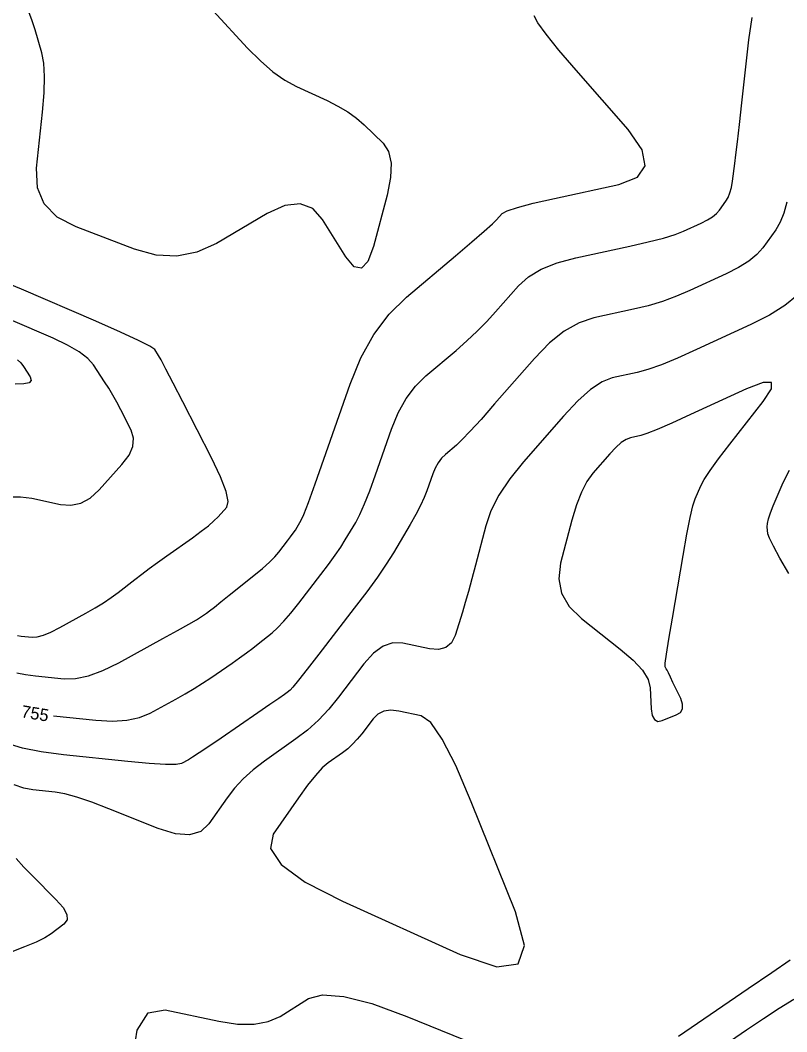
# Model space of a CAD drawing. Extents: x 2082232 to 2083549, y 592624 to 593832.
# Drawn here: x 2082370.6 to 2082414.3, y 592834.4 to 592892.1 of the extents above; entities that cross this region are included whole.
import ezdxf

# ---------------------------------------------------------------- set-up
doc = ezdxf.new("R2010")
doc.units = 0
doc.layers.add('DT_X_Contour_Major', color=7, linetype='Continuous')
doc.layers.add('DT_X_Contour_Minor', color=7, linetype='Continuous')

msp = doc.modelspace()

# ---------------------------------------------------------------- linework, layer by layer
at = {"layer": 'DT_X_Contour_Major'}
msp.add_lwpolyline([(2082372.501, 592852.394), (2082374.92, 592852.144), (2082375.86, 592852.091), (2082376.688, 592852.14), (2082377.403, 592852.289), (2082378.006, 592852.539), (2082379.464, 592853.34), (2082379.999, 592853.641), (2082380.511, 592853.946), (2082381, 592854.253), (2082381.466, 592854.564), (2082382.678, 592855.395), (2082383.112, 592855.697), (2082383.506, 592855.981), (2082383.86, 592856.246), (2082384.174, 592856.492), (2082384.958, 592857.123), (2082385.274, 592857.406), (2082385.635, 592857.783), (2082386.04, 592858.253), (2082386.489, 592858.817), (2082387.748, 592860.445), (2082388.188, 592861.026), (2082388.566, 592861.549), (2082388.882, 592862.013), (2082389.135, 592862.419), (2082389.728, 592863.422), (2082389.965, 592863.873), (2082390.232, 592864.476), (2082390.529, 592865.228), (2082390.855, 592866.132), (2082391.767, 592868.742), (2082392.147, 592869.666), (2082392.602, 592870.481), (2082393.131, 592871.187), (2082393.737, 592871.784), (2082395.451, 592873.23), (2082396.074, 592873.774), (2082396.658, 592874.321), (2082397.203, 592874.872), (2082397.708, 592875.426), (2082399.004, 592876.908), (2082399.574, 592877.426), (2082400.309, 592877.866), (2082401.212, 592878.23), (2082402.281, 592878.517), (2082405.354, 592879.178), (2082406.41, 592879.417), (2082407.273, 592879.638), (2082407.943, 592879.841), (2082408.421, 592880.026), (2082409.438, 592880.495), (2082409.789, 592880.673), (2082410.079, 592880.854), (2082410.307, 592881.039), (2082410.475, 592881.228), (2082410.84, 592881.737), (2082410.966, 592881.951), (2082411.071, 592882.213), (2082411.153, 592882.522), (2082411.214, 592882.879), (2082411.346, 592883.894), (2082411.409, 592884.395), (2082411.496, 592885.139), (2082411.61, 592886.124), (2082411.748, 592887.352), (2082412.151, 592890.948), (2082412.331, 592892.213)], dxfattribs=at)
at = {"layer": 'DT_X_Contour_Minor'}
for points in [[(2082370.414, 592854.847), (2082370.892, 592854.751), (2082371.462, 592854.677), (2082373.104, 592854.507), (2082373.761, 592854.516), (2082374.499, 592854.67), (2082375.319, 592854.97), (2082376.221, 592855.415), (2082378.734, 592856.796), (2082379.575, 592857.26), (2082380.212, 592857.616), (2082380.645, 592857.865), (2082380.875, 592858.006), (2082381.215, 592858.24), (2082381.392, 592858.37), (2082381.669, 592858.583), (2082382.046, 592858.881), (2082382.522, 592859.262), (2082383.924, 592860.391), (2082384.407, 592860.792), (2082384.806, 592861.147), (2082385.12, 592861.456), (2082385.349, 592861.72), (2082385.846, 592862.364), (2082386.02, 592862.593), (2082386.169, 592862.8), (2082386.294, 592862.983), (2082386.394, 592863.143), (2082386.628, 592863.54), (2082386.775, 592863.87), (2082387.039, 592864.562), (2082387.421, 592865.617), (2082387.92, 592867.035), (2082389.41, 592871.298), (2082390.03, 592872.808), (2082390.773, 592874.139), (2082391.638, 592875.293), (2082392.627, 592876.267), (2082395.427, 592878.629), (2082396.36, 592879.421), (2082397.061, 592880.026), (2082397.53, 592880.443), (2082397.765, 592880.673), (2082398.083, 592881.037), (2082398.359, 592881.193), (2082398.949, 592881.39), (2082399.852, 592881.626), (2082401.069, 592881.901), (2082404.731, 592882.69), (2082405.794, 592883.108), (2082406.236, 592883.77), (2082406.057, 592884.676), (2082405.257, 592885.825), (2082402.296, 592889.217), (2082401.313, 592890.365), (2082400.587, 592891.266), (2082400.117, 592891.919), (2082399.903, 592892.325)], [(2082381.594, 592892.61), (2082383.569, 592890.48), (2082384.299, 592889.744), (2082385.007, 592889.132), (2082385.693, 592888.644), (2082386.357, 592888.281), (2082388.098, 592887.479), (2082388.719, 592887.166), (2082389.279, 592886.832), (2082389.776, 592886.475), (2082390.211, 592886.096), (2082391.289, 592885.055), (2082391.606, 592884.577), (2082391.75, 592883.921), (2082391.72, 592883.09), (2082391.517, 592882.081), (2082390.744, 592879.157), (2082390.428, 592878.298), (2082390.061, 592877.914), (2082389.642, 592878.004), (2082389.171, 592878.569), (2082387.846, 592880.708), (2082387.276, 592881.33), (2082386.558, 592881.592), (2082385.693, 592881.493), (2082384.681, 592881.034), (2082381.785, 592879.329), (2082380.678, 592878.83), (2082379.531, 592878.609), (2082378.343, 592878.666), (2082377.115, 592879.003), (2082373.784, 592880.272), (2082372.706, 592880.838), (2082371.972, 592881.585), (2082371.582, 592882.513), (2082371.534, 592883.621), (2082371.866, 592886.817), (2082371.957, 592887.928), (2082371.981, 592888.862), (2082371.939, 592889.621), (2082371.831, 592890.203), (2082371.452, 592891.522), (2082371.289, 592892.023), (2082371.082, 592892.536)], [(2082414.311, 592881.692), (2082414.144, 592881.068), (2082413.934, 592880.539), (2082413.679, 592880.106), (2082412.941, 592879.079), (2082412.602, 592878.698), (2082412.141, 592878.324), (2082411.555, 592877.958), (2082410.847, 592877.599), (2082408.792, 592876.652), (2082408.013, 592876.318), (2082407.215, 592876.028), (2082406.4, 592875.781), (2082405.566, 592875.578), (2082403.317, 592875.094), (2082402.473, 592874.813), (2082401.626, 592874.334), (2082400.777, 592873.656), (2082399.925, 592872.78), (2082397.651, 592870.179), (2082396.876, 592869.3), (2082396.254, 592868.616), (2082395.787, 592868.126), (2082395.474, 592867.83), (2082394.846, 592867.3), (2082394.625, 592867.082), (2082394.43, 592866.823), (2082394.264, 592866.524), (2082394.125, 592866.186), (2082393.791, 592865.229), (2082393.636, 592864.84), (2082393.424, 592864.389), (2082393.155, 592863.877), (2082392.827, 592863.304), (2082391.877, 592861.694), (2082391.47, 592861.043), (2082390.964, 592860.298), (2082390.357, 592859.459), (2082389.65, 592858.526), (2082387.63, 592855.914), (2082386.96, 592855.05), (2082386.463, 592854.419), (2082386.141, 592854.021), (2082385.992, 592853.854), (2082385.827, 592853.722), (2082385.675, 592853.611), (2082385.343, 592853.379), (2082384.832, 592853.025), (2082384.141, 592852.55), (2082382.057, 592851.121), (2082381.355, 592850.642), (2082380.81, 592850.276), (2082380.423, 592850.023), (2082380.193, 592849.883), (2082379.79, 592849.662), (2082379.486, 592849.607), (2082378.876, 592849.609), (2082377.959, 592849.667), (2082376.737, 592849.781), (2082373.067, 592850.16), (2082371.794, 592850.326), (2082370.727, 592850.54), (2082369.865, 592850.801)], [(2082370.441, 592856.964), (2082370.659, 592856.935), (2082371.288, 592856.87), (2082371.564, 592856.887), (2082371.919, 592856.986), (2082372.354, 592857.167), (2082372.868, 592857.43), (2082374.344, 592858.241), (2082374.874, 592858.543), (2082375.356, 592858.839), (2082375.79, 592859.129), (2082376.176, 592859.414), (2082377.142, 592860.167), (2082377.527, 592860.463), (2082377.958, 592860.785), (2082378.435, 592861.134), (2082378.959, 592861.51), (2082380.416, 592862.547), (2082380.917, 592862.913), (2082381.328, 592863.233), (2082381.648, 592863.507), (2082381.879, 592863.736), (2082382.373, 592864.284), (2082382.458, 592864.614), (2082382.343, 592865.193), (2082382.028, 592866.021), (2082381.513, 592867.097), (2082379.873, 592870.3), (2082379.325, 592871.366), (2082378.91, 592872.163), (2082378.629, 592872.69), (2082378.482, 592872.948), (2082378.267, 592873.275), (2082377.997, 592873.468), (2082377.349, 592873.801), (2082376.323, 592874.276), (2082374.919, 592874.891), (2082370.671, 592876.719), (2082369.228, 592877.306)], [(2082414.898, 592876.356), (2082414.202, 592875.794), (2082413.322, 592875.242), (2082412.255, 592874.702), (2082409.164, 592873.277), (2082408.083, 592872.795), (2082407.158, 592872.418), (2082406.39, 592872.145), (2082405.777, 592871.978), (2082404.353, 592871.671), (2082403.779, 592871.448), (2082403.124, 592871.009), (2082402.389, 592870.354), (2082401.573, 592869.483), (2082399.291, 592866.872), (2082398.514, 592865.91), (2082397.897, 592864.983), (2082397.44, 592864.09), (2082397.142, 592863.232), (2082396.561, 592860.991), (2082396.35, 592860.193), (2082396.155, 592859.48), (2082395.976, 592858.852), (2082395.811, 592858.309), (2082395.394, 592856.974), (2082395.185, 592856.551), (2082394.874, 592856.283), (2082394.458, 592856.17), (2082393.94, 592856.212), (2082392.419, 592856.531), (2082391.853, 592856.546), (2082391.293, 592856.354), (2082390.741, 592855.954), (2082390.197, 592855.346), (2082388.753, 592853.447), (2082388.195, 592852.765), (2082387.604, 592852.14), (2082386.98, 592851.575), (2082386.323, 592851.067), (2082384.525, 592849.792), (2082383.887, 592849.303), (2082383.32, 592848.795), (2082382.824, 592848.265), (2082382.399, 592847.715), (2082381.363, 592846.222), (2082380.891, 592845.785), (2082380.252, 592845.594), (2082379.446, 592845.65), (2082378.474, 592845.952), (2082375.659, 592847.085), (2082374.676, 592847.463), (2082373.837, 592847.747), (2082373.142, 592847.938), (2082372.591, 592848.034), (2082371.315, 592848.166), (2082370.812, 592848.26), (2082370.259, 592848.444)], [(2082369.877, 592864.888), (2082370.613, 592864.884), (2082371.266, 592864.795), (2082372.896, 592864.447), (2082373.492, 592864.4), (2082374.058, 592864.522), (2082374.593, 592864.812), (2082375.097, 592865.271), (2082376.402, 592866.718), (2082376.803, 592867.248), (2082377.025, 592867.751), (2082377.068, 592868.228), (2082376.933, 592868.679), (2082376.336, 592869.845), (2082376.111, 592870.273), (2082375.881, 592870.682), (2082375.648, 592871.073), (2082375.412, 592871.445), (2082374.776, 592872.412), (2082374.453, 592872.779), (2082373.961, 592873.153), (2082373.301, 592873.535), (2082372.472, 592873.924), (2082370.037, 592874.972)], [(2082370.449, 592872.695), (2082370.628, 592872.518), (2082370.785, 592872.31), (2082371.176, 592871.716), (2082371.231, 592871.523), (2082371.105, 592871.39), (2082370.798, 592871.317), (2082370.308, 592871.304)], [(2082412.968, 592870.316), (2082413.443, 592871.046), (2082413.441, 592871.411), (2082412.963, 592871.409), (2082412.008, 592871.042), (2082408.826, 592869.575), (2082407.754, 592869.087), (2082406.923, 592868.725), (2082406.335, 592868.489), (2082405.989, 592868.378), (2082405.39, 592868.248), (2082405.148, 592868.155), (2082404.872, 592867.97), (2082404.563, 592867.694), (2082404.219, 592867.327), (2082403.258, 592866.227), (2082402.912, 592865.751), (2082402.597, 592865.147), (2082402.312, 592864.414), (2082402.057, 592863.554), (2082401.417, 592861.088), (2082401.311, 592860.198), (2082401.473, 592859.376), (2082401.903, 592858.621), (2082402.6, 592857.936), (2082404.817, 592856.197), (2082405.548, 592855.571), (2082406.075, 592854.994), (2082406.4, 592854.467), (2082406.523, 592853.991), (2082406.579, 592852.786), (2082406.634, 592852.406), (2082406.759, 592852.169), (2082406.952, 592852.073), (2082407.214, 592852.121), (2082408.005, 592852.437), (2082408.243, 592852.585), (2082408.366, 592852.789), (2082408.373, 592853.05), (2082408.265, 592853.368), (2082407.822, 592854.293), (2082407.673, 592854.601), (2082407.56, 592854.833), (2082407.483, 592854.989), (2082407.441, 592855.069), (2082407.377, 592855.18), (2082407.384, 592855.384), (2082407.455, 592855.914), (2082407.589, 592856.77), (2082407.786, 592857.952), (2082408.396, 592861.538), (2082408.61, 592862.749), (2082408.797, 592863.692), (2082408.957, 592864.367), (2082409.088, 592864.775), (2082409.402, 592865.507), (2082409.594, 592865.861), (2082409.936, 592866.374), (2082410.426, 592867.048), (2082411.065, 592867.881), (2082412.968, 592870.316)], [(2082414.419, 592860.502), (2082413.915, 592861.385), (2082413.551, 592862.059), (2082413.325, 592862.523), (2082413.239, 592862.777), (2082413.193, 592863.177), (2082413.202, 592863.363), (2082413.264, 592863.625), (2082413.377, 592863.961), (2082413.544, 592864.372), (2082414.056, 592865.566), (2082414.257, 592865.999), (2082414.474, 592866.403)], [(2082395.689, 592838.772), (2082397.773, 592838.071), (2082398.992, 592838.242), (2082399.346, 592839.287), (2082398.835, 592841.204), (2082396.321, 592847.481), (2082395.435, 592849.553), (2082394.665, 592851.062), (2082394.01, 592852.008), (2082393.469, 592852.39), (2082392.182, 592852.66), (2082391.729, 592852.708), (2082391.335, 592852.651), (2082391.001, 592852.487), (2082390.727, 592852.218), (2082390.074, 592851.36), (2082389.822, 592851.051), (2082389.554, 592850.768), (2082389.272, 592850.513), (2082388.975, 592850.283), (2082388.162, 592849.706), (2082387.827, 592849.42), (2082387.434, 592848.993), (2082386.982, 592848.425), (2082386.471, 592847.716), (2082385.03, 592845.64), (2082384.871, 592844.816), (2082385.477, 592843.903), (2082386.847, 592842.9), (2082388.98, 592841.807), (2082395.689, 592838.772)], [(2082370.368, 592844.241), (2082370.811, 592843.75), (2082371.295, 592843.253), (2082372.637, 592841.917), (2082373.043, 592841.453), (2082373.255, 592841.062), (2082373.272, 592840.745), (2082373.094, 592840.501), (2082372.361, 592839.949), (2082372.01, 592839.728), (2082371.505, 592839.479), (2082370.847, 592839.201), (2082370.035, 592838.895)], [(2082408.138, 592834.106), (2082412.113, 592836.835), (2082413.457, 592837.753), (2082414.509, 592838.46)], [(2082376.983, 592832.637), (2082377.268, 592834.449), (2082377.897, 592835.44), (2082378.869, 592835.609), (2082381.919, 592834.966), (2082382.996, 592834.803), (2082383.938, 592834.795), (2082384.746, 592834.942), (2082385.42, 592835.244), (2082387.038, 592836.258), (2082387.844, 592836.48), (2082389.047, 592836.384), (2082390.648, 592835.971), (2082392.646, 592835.24), (2082398.506, 592832.869)], [(2082409.342, 592832.632), (2082412.019, 592834.47), (2082412.987, 592835.123), (2082413.884, 592835.705), (2082414.71, 592836.216)]]:
    msp.add_lwpolyline(points, dxfattribs=at)

# ---------------------------------------------------------------- texts
at = {"layer": 'DT_X_Contour_Major'}
msp.add_text('755', height=0.7, rotation=350.63638, dxfattribs=at).set_placement((2082370.622, 592852.307))

doc.saveas('drawing.dxf')
